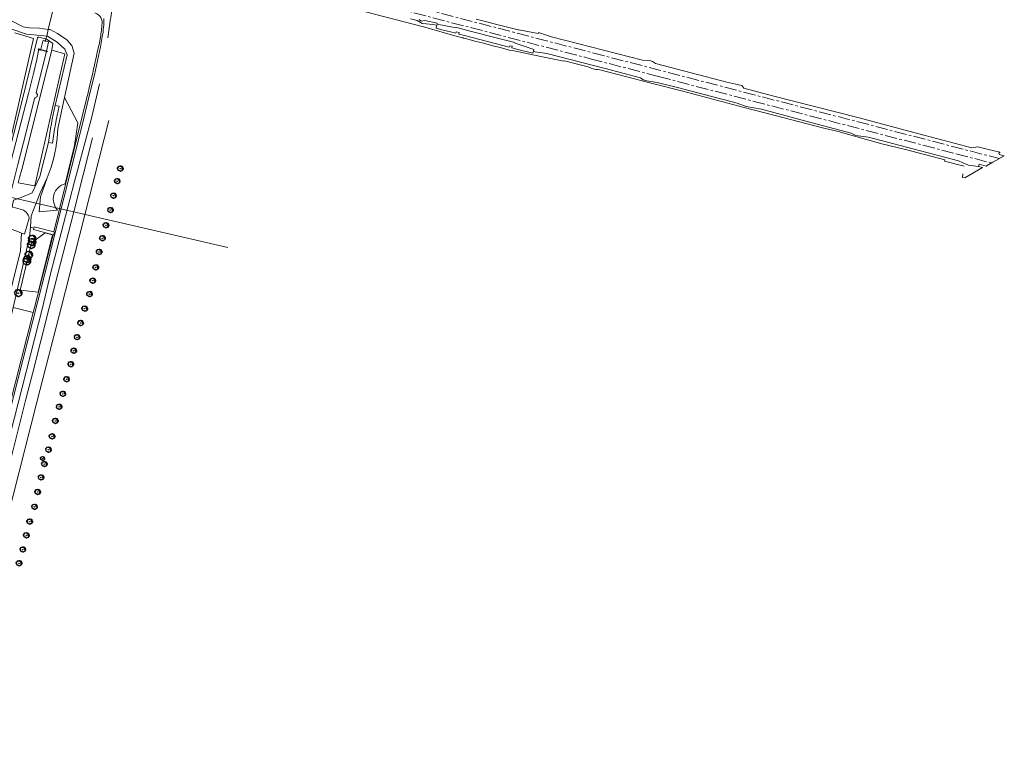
# Model space of a CAD drawing. Header units: metres. Extents: x 152391 to 157968, y 462336 to 467280.
# Tile 735 of 736: x 157363 to 157968, y 464205 to 464656. Entities that reach past the tile are written whole.
import ezdxf

# ---------------------------------------------------------------- set-up
doc = ezdxf.new("R2010")
doc.units = ezdxf.units.M
doc.header["$LTSCALE"] = 0.75
doc.linetypes.add('AM-AS', pattern=[16, 10, -2, 2, -2])
doc.layers.get('0').update_dxf_attribs({"lineweight": 25})
for name, color, linetype, lineweight in [('B-GV-GR-BOOM-S', 252, 'Continuous', 25), ('B-WE-AM-AS_SPOOR-G', 10, 'AM-AS', 18), ('B-WE-GR-BEPLANTING_CULTUUR_BOSPLANTSOEN-GV', 251, 'Continuous', 18), ('B-WE-GR-BEPLANTING_CULTUUR_HEESTERS-GV', 251, 'Continuous', 18), ('B-WE-GR-GROENVOORZIENING-GV', 251, 'Continuous', 18), ('B-WE-GW-TALUD_KRUIN-G', 251, 'Continuous', 18), ('B-WE-KW-KUNSTWERK_DUIKER-G', 5, 'Continuous', 18), ('B-WE-KW-KUNSTWERK_STUW-GV', 170, 'Continuous', 18), ('B-WE-OG-TERREIN_CULTUURSCHEIDING-GV', 251, 'Continuous', 18), ('B-WE-OG-WATER-GV', 251, 'Continuous', 18), ('B-WE-OG-WATER_SLOOT-GV', 251, 'Continuous', 18), ('B-WE-VH-VERHARDING_ASFALT-GV', 251, 'Continuous', 18), ('B-WE-VH-VERHARDING_BETON-GV', 251, 'Continuous', 18), ('B-WE-VH-VERHARDING_HALFVERHARDING-GV', 251, 'Continuous', 18)]:
    doc.layers.add(name, color=color, linetype=linetype, lineweight=lineweight)

# ---------------------------------------------------------------- blocks, each defined once
blk = doc.blocks.new('SGR-BOOM_21_30')
at = {"linetype": 'Continuous'}
for p, q in [((-1.7, 0.37), (-1.66, 0.48)), ((-1.49, 0.41), (-1.7, 0.37)), ((-1.68, -0.03), (-1.67, 0.09)), ((-1.67, 0.09), (-1.39, 0.07)), ((-1.66, 0.48), (-1.6, 0.53)), ((-1.63, 0.58), (-1.53, 0.87)), ((-1.6, 0.53), (-1.63, 0.58)), ((-1.53, 0.87), (-1.46, 0.86)), ((-1.42, 0.33), (-1.49, 0.41)), ((-1.46, 0.86), (-1.34, 0.91)), ((-1.33, 0.18), (-1.42, 0.33)), ((-1.39, 0.07), (-1.33, 0.18)), ((-1.34, 0.91), (-1.18, 0.86)), ((-1.18, 0.86), (-1.12, 0.92)), ((-1.13, 1.09), (-1.11, 1.19)), ((-1.12, 0.92), (-1.13, 1.09)), ((-1.11, 1.19), (-1.05, 1.33)), ((-1.05, 1.33), (-1.02, 1.5)), ((-1.02, 1.5), (-0.67, 1.5)), ((-0.67, 1.5), (-0.52, 1.43)), ((-0.52, 1.43), (-0.47, 1.45)), ((-0.47, 1.45), (-0.37, 1.55)), ((-0.37, 1.55), (-0.23, 1.65)), ((-0.23, 1.65), (-0.13, 1.58)), ((-0.13, 1.58), (-0.06, 1.52)), ((-0.06, 1.52), (0.07, 1.58)), ((0.07, 1.58), (0.2, 1.71)), ((0.2, 1.71), (0.26, 1.73)), ((0.26, 1.73), (0.33, 1.7)), ((0.33, 1.7), (0.39, 1.65)), ((0.4, 1.53), (0.38, 1.5)), ((0.38, 1.5), (0.53, 1.52)), ((0.39, 1.65), (0.4, 1.53)), ((0.54, 1.48), (0.51, 1.29)), ((0.51, 1.29), (0.57, 1.24)), ((0.53, 1.52), (0.54, 1.48)), ((0.57, 1.24), (0.69, 1.15)), ((0.69, 1.15), (0.75, 1.2)), ((0.75, 1.2), (0.8, 1.29)), ((0.79, 1.4), (0.89, 1.56)), ((0.8, 1.29), (0.79, 1.4)), ((0.89, 1.56), (1.02, 1.53)), ((0.94, 0.91), (0.89, 0.87)), ((0.89, 0.87), (0.93, 0.83)), ((0.93, 0.41), (0.89, 0.33)), ((0.89, 0.33), (1.03, 0.32)), ((0.97, 1.37), (0.93, 1.33)), ((0.93, 1.33), (0.95, 1.25)), ((0.93, 0.83), (0.98, 0.84)), ((1.05, 0.46), (0.93, 0.41)), ((0.97, 0.97), (0.94, 0.91)), ((0.95, 1.25), (0.96, 1.24)), ((0.96, 1.27), (0.97, 1.37)), ((1.03, 0.97), (0.97, 0.97)), ((0.98, 0.84), (1.03, 0.78)), ((1.02, 1.53), (1.16, 1.45)), ((1.08, 0.94), (1.03, 0.97)), ((1.03, 0.78), (1.08, 0.84)), ((1.03, 0.32), (1.11, 0.25)), ((1.11, 0.46), (1.05, 0.46)), ((1.12, 0.87), (1.08, 0.94)), ((1.08, 0.84), (1.12, 0.87)), ((1.22, 0.4), (1.11, 0.46)), ((1.11, 0.25), (1.2, 0.37)), ((1.16, 1.45), (1.25, 1.27)), ((1.2, 0.37), (1.24, 0.41)), ((1.32, 0.79), (1.23, 0.69)), ((1.23, 0.69), (1.27, 0.63)), ((1.25, 1.27), (1.38, 1.06)), ((1.27, 0.63), (1.38, 0.56)), ((1.34, 0.18), (1.31, 0.1)), ((1.43, 0.05), (1.31, 0.1)), ((1.38, 1.06), (1.32, 0.79)), ((1.36, 0.3), (1.34, 0.23)), ((1.34, 0.23), (1.34, 0.18)), ((1.43, 0.23), (1.36, 0.3)), ((1.38, 0.56), (1.44, 0.6)), ((1.47, 0.2), (1.43, 0.23)), ((1.43, 0.05), (1.51, 0.14)), ((1.47, 0.86), (1.44, 0.81)), ((1.44, 0.81), (1.46, 0.74)), ((1.44, 0.6), (1.57, 0.56)), ((1.46, 0.74), (1.53, 0.69)), ((1.54, 0.86), (1.47, 0.86)), ((1.51, 0.14), (1.47, 0.2)), ((1.53, 0.73), (1.64, 0.68)), ((1.53, 0.69), (1.54, 0.73)), ((1.62, 0.76), (1.54, 0.86)), ((1.57, 0.56), (1.64, 0.51)), ((1.73, 0.71), (1.62, 0.76)), ((1.64, 0.68), (1.73, 0.71)), ((1.64, 0.51), (1.81, 0.32)), ((1.72, 0.1), (1.67, 0.04)), ((1.67, 0.04), (1.76, -0.09)), ((1.81, 0.32), (1.72, 0.1)), ((-1.54, -0.18), (-1.68, -0.03)), ((-1.55, -0.51), (-1.49, -0.42)), ((-1.35, -0.75), (-1.55, -0.51)), ((-1.44, -0.32), (-1.54, -0.18)), ((-1.49, -0.42), (-1.44, -0.32)), ((-1.25, -0.78), (-1.35, -0.75)), ((-1.27, -0.9), (-1.25, -0.78)), ((-1.11, -1.05), (-1.27, -0.9)), ((-0.91, -1.08), (-1.11, -1.05)), ((-0.67, -1.18), (-0.91, -1.08)), ((-0.68, -1.29), (-0.67, -1.18)), ((-0.55, -1.33), (-0.68, -1.29)), ((-0.4, -1.26), (-0.55, -1.33)), ((-0.19, -1.28), (-0.4, -1.26)), ((-0.16, -1.43), (-0.19, -1.28)), ((-0.13, -1.49), (-0.16, -1.43)), ((-0.1, -1.61), (-0.13, -1.49)), ((0.11, -1.67), (-0.1, -1.61)), ((0.25, -1.52), (0.11, -1.67)), ((0.36, -1.38), (0.25, -1.52)), ((0.68, -1.44), (0.36, -1.38)), ((0.83, -1.36), (0.68, -1.44)), ((0.84, -1.16), (0.83, -1.36)), ((1.03, -1.18), (0.84, -1.16)), ((1.18, -1.24), (1.03, -1.18)), ((1.29, -1.01), (1.18, -1.24)), ((1.29, -0.29), (1.24, -0.36)), ((1.24, -0.36), (1.25, -0.42)), ((1.26, -0.42), (1.33, -0.41)), ((1.33, -0.34), (1.29, -0.29)), ((1.36, -0.88), (1.29, -1.01)), ((1.33, -0.41), (1.33, -0.34)), ((1.37, -0.83), (1.36, -0.88)), ((1.48, -0.8), (1.37, -0.83)), ((1.46, -0.47), (1.39, -0.59)), ((1.39, -0.59), (1.43, -0.64)), ((1.43, -0.64), (1.5, -0.7)), ((1.58, -0.59), (1.46, -0.47)), ((1.5, -0.7), (1.48, -0.8)), ((1.66, -0.52), (1.58, -0.59)), ((1.68, -0.42), (1.66, -0.52)), ((1.72, -0.31), (1.68, -0.42)), ((1.84, -0.18), (1.72, -0.31)), ((1.76, -0.09), (1.84, -0.18))]:
    blk.add_line(p, q, dxfattribs=at)
blk.add_circle((0, 0), 0.126, dxfattribs=at)
blk = doc.blocks.new('SGR-BOOM_31_50')
at = {"linetype": 'Continuous'}
for p, q in [((-2.27, 0.49), (-2.21, 0.64)), ((-1.99, 0.55), (-2.27, 0.49)), ((-2.24, -0.04), (-2.22, 0.11)), ((-2.22, 0.11), (-1.85, 0.09)), ((-2.21, 0.64), (-2.13, 0.71)), ((-2.18, 0.77), (-2.04, 1.17)), ((-2.13, 0.71), (-2.18, 0.77)), ((-2.04, 1.17), (-1.94, 1.14)), ((-1.9, 0.44), (-1.99, 0.55)), ((-1.94, 1.14), (-1.79, 1.21)), ((-1.77, 0.25), (-1.9, 0.44)), ((-1.85, 0.09), (-1.77, 0.25)), ((-1.79, 1.21), (-1.57, 1.14)), ((-1.57, 1.14), (-1.49, 1.23)), ((-1.51, 1.45), (-1.48, 1.58)), ((-1.49, 1.23), (-1.51, 1.45)), ((-1.48, 1.58), (-1.4, 1.78)), ((-1.4, 1.78), (-1.36, 2)), ((-1.36, 2), (-0.89, 2)), ((-0.89, 2), (-0.69, 1.91)), ((-0.69, 1.91), (-0.63, 1.93)), ((-0.63, 1.93), (-0.49, 2.06)), ((-0.49, 2.06), (-0.3, 2.2)), ((-0.3, 2.2), (-0.18, 2.11)), ((-0.18, 2.11), (-0.08, 2.02)), ((-0.08, 2.02), (0.09, 2.11)), ((0.09, 2.11), (0.27, 2.28)), ((0.27, 2.28), (0.35, 2.31)), ((0.35, 2.31), (0.44, 2.26)), ((0.44, 2.26), (0.52, 2.2)), ((0.54, 2.04), (0.51, 2)), ((0.51, 2), (0.71, 2.02)), ((0.52, 2.2), (0.54, 2.04)), ((0.72, 1.98), (0.68, 1.71)), ((0.68, 1.71), (0.75, 1.65)), ((0.71, 2.02), (0.72, 1.98)), ((0.75, 1.65), (0.92, 1.54)), ((0.92, 1.54), (1, 1.6)), ((1, 1.6), (1.06, 1.71)), ((1.05, 1.87), (1.19, 2.09)), ((1.06, 1.71), (1.05, 1.87)), ((1.19, 2.09), (1.36, 2.04)), ((1.25, 1.21), (1.19, 1.17)), ((1.19, 1.17), (1.23, 1.1)), ((1.23, 0.55), (1.19, 0.44)), ((1.19, 0.44), (1.37, 0.42)), ((1.3, 1.82), (1.23, 1.78)), ((1.23, 1.78), (1.27, 1.67)), ((1.23, 1.1), (1.31, 1.12)), ((1.4, 0.62), (1.23, 0.55)), ((1.3, 1.3), (1.25, 1.21)), ((1.27, 1.67), (1.28, 1.65)), ((1.28, 1.69), (1.3, 1.82)), ((1.37, 1.3), (1.3, 1.3)), ((1.31, 1.12), (1.37, 1.03)), ((1.36, 2.04), (1.54, 1.93)), ((1.44, 1.25), (1.37, 1.3)), ((1.37, 1.03), (1.44, 1.12)), ((1.37, 0.42), (1.48, 0.33)), ((1.48, 0.62), (1.4, 0.62)), ((1.5, 1.17), (1.44, 1.25)), ((1.44, 1.12), (1.5, 1.17)), ((1.62, 0.53), (1.48, 0.62)), ((1.48, 0.33), (1.61, 0.49)), ((1.54, 1.93), (1.67, 1.69)), ((1.61, 0.49), (1.65, 0.55)), ((1.76, 1.06), (1.64, 0.93)), ((1.64, 0.93), (1.7, 0.84)), ((1.67, 1.69), (1.84, 1.41)), ((1.7, 0.84), (1.84, 0.75)), ((1.79, 0.25), (1.75, 0.14)), ((1.91, 0.07), (1.75, 0.14)), ((1.84, 1.41), (1.76, 1.06)), ((1.81, 0.4), (1.79, 0.31)), ((1.79, 0.31), (1.79, 0.25)), ((1.9, 0.31), (1.81, 0.4)), ((1.84, 0.75), (1.92, 0.79)), ((1.96, 0.27), (1.9, 0.31)), ((1.91, 0.07), (2.01, 0.18)), ((1.96, 1.14), (1.92, 1.08)), ((1.92, 1.08), (1.95, 0.99)), ((1.92, 0.79), (2.09, 0.75)), ((1.95, 0.99), (2.04, 0.93)), ((2.06, 1.14), (1.96, 1.14)), ((2.01, 0.18), (1.96, 0.27)), ((2.04, 0.97), (2.18, 0.9)), ((2.04, 0.93), (2.06, 0.97)), ((2.16, 1.01), (2.06, 1.14)), ((2.09, 0.75), (2.18, 0.68)), ((2.3, 0.95), (2.16, 1.01)), ((2.18, 0.9), (2.3, 0.95)), ((2.18, 0.68), (2.41, 0.42)), ((2.29, 0.14), (2.23, 0.05)), ((2.23, 0.05), (2.35, -0.13)), ((2.41, 0.42), (2.29, 0.14)), ((-2.05, -0.24), (-2.24, -0.04)), ((-2.07, -0.67), (-1.99, -0.56)), ((-1.8, -1), (-2.07, -0.67)), ((-1.91, -0.43), (-2.05, -0.24)), ((-1.99, -0.56), (-1.91, -0.43)), ((-1.67, -1.05), (-1.8, -1)), ((-1.7, -1.2), (-1.67, -1.05)), ((-1.48, -1.4), (-1.7, -1.2)), ((-1.22, -1.44), (-1.48, -1.4)), ((-0.89, -1.57), (-1.22, -1.44)), ((-0.91, -1.72), (-0.89, -1.57)), ((-0.73, -1.77), (-0.91, -1.72)), ((-0.53, -1.68), (-0.73, -1.77)), ((-0.25, -1.7), (-0.53, -1.68)), ((-0.21, -1.9), (-0.25, -1.7)), ((-0.18, -1.99), (-0.21, -1.9)), ((-0.13, -2.14), (-0.18, -1.99)), ((0.15, -2.23), (-0.13, -2.14)), ((0.34, -2.03), (0.15, -2.23)), ((0.47, -1.83), (0.34, -2.03)), ((0.91, -1.92), (0.47, -1.83)), ((1.11, -1.81), (0.91, -1.92)), ((1.13, -1.55), (1.11, -1.81)), ((1.37, -1.57), (1.13, -1.55)), ((1.58, -1.66), (1.37, -1.57)), ((1.72, -1.35), (1.58, -1.66)), ((1.72, -0.39), (1.65, -0.48)), ((1.65, -0.48), (1.67, -0.56)), ((1.68, -0.56), (1.78, -0.54)), ((1.78, -0.45), (1.72, -0.39)), ((1.81, -1.18), (1.72, -1.35)), ((1.78, -0.54), (1.78, -0.45)), ((1.82, -1.11), (1.81, -1.18)), ((1.98, -1.07), (1.82, -1.11)), ((1.95, -0.63), (1.85, -0.78)), ((1.85, -0.78), (1.9, -0.85)), ((1.9, -0.85), (1.99, -0.94)), ((2.1, -0.78), (1.95, -0.63)), ((1.99, -0.94), (1.98, -1.07)), ((2.21, -0.7), (2.1, -0.78)), ((2.24, -0.56), (2.21, -0.7)), ((2.29, -0.41), (2.24, -0.56)), ((2.46, -0.24), (2.29, -0.41)), ((2.35, -0.13), (2.46, -0.24))]:
    blk.add_line(p, q, dxfattribs=at)
blk.add_circle((0, 0), 0.169, dxfattribs=at)
blk = doc.blocks.new('SGR-BOOM_0_20')
at = {"linetype": 'Continuous'}
for p, q in [((-1.28, 0.27), (-1.24, 0.36)), ((-1.12, 0.31), (-1.28, 0.27)), ((-1.26, -0.02), (-1.25, 0.06)), ((-1.25, 0.06), (-1.04, 0.05)), ((-1.24, 0.36), (-1.2, 0.4)), ((-1.22, 0.43), (-1.15, 0.66)), ((-1.2, 0.4), (-1.22, 0.43)), ((-1.15, 0.66), (-1.09, 0.64)), ((-1.07, 0.25), (-1.12, 0.31)), ((-1.09, 0.64), (-1.01, 0.68)), ((-1, 0.14), (-1.07, 0.25)), ((-1.04, 0.05), (-1, 0.14)), ((-1.01, 0.68), (-0.88, 0.64)), ((-0.88, 0.64), (-0.84, 0.69)), ((-0.85, 0.82), (-0.83, 0.89)), ((-0.84, 0.69), (-0.85, 0.82)), ((-0.83, 0.89), (-0.79, 1)), ((-0.79, 1), (-0.76, 1.12)), ((-0.76, 1.12), (-0.5, 1.12)), ((-0.5, 1.12), (-0.39, 1.07)), ((-0.39, 1.07), (-0.35, 1.09)), ((-0.35, 1.09), (-0.27, 1.16)), ((-0.27, 1.16), (-0.17, 1.24)), ((-0.17, 1.24), (-0.1, 1.19)), ((-0.1, 1.19), (-0.05, 1.14)), ((-0.05, 1.14), (0.05, 1.19)), ((0.05, 1.19), (0.15, 1.28)), ((0.15, 1.28), (0.2, 1.3)), ((0.2, 1.3), (0.25, 1.27)), ((0.25, 1.27), (0.29, 1.24)), ((0.3, 1.15), (0.28, 1.12)), ((0.28, 1.12), (0.4, 1.14)), ((0.29, 1.24), (0.3, 1.15)), ((0.41, 1.11), (0.38, 0.96)), ((0.38, 0.96), (0.42, 0.93)), ((0.4, 1.14), (0.41, 1.11)), ((0.42, 0.93), (0.52, 0.87)), ((0.52, 0.87), (0.56, 0.9)), ((0.56, 0.9), (0.6, 0.96)), ((0.59, 1.05), (0.67, 1.17)), ((0.6, 0.96), (0.59, 1.05)), ((0.67, 1.17), (0.76, 1.15)), ((0.7, 0.68), (0.67, 0.66)), ((0.67, 0.66), (0.69, 0.62)), ((0.69, 0.31), (0.67, 0.25)), ((0.67, 0.25), (0.77, 0.24)), ((0.73, 1.03), (0.69, 1)), ((0.69, 1), (0.71, 0.94)), ((0.69, 0.62), (0.74, 0.63)), ((0.79, 0.35), (0.69, 0.31)), ((0.73, 0.73), (0.7, 0.68)), ((0.71, 0.94), (0.72, 0.93)), ((0.72, 0.95), (0.73, 1.03)), ((0.77, 0.73), (0.73, 0.73)), ((0.74, 0.63), (0.77, 0.58)), ((0.76, 1.15), (0.87, 1.09)), ((0.81, 0.71), (0.77, 0.73)), ((0.77, 0.58), (0.81, 0.63)), ((0.77, 0.24), (0.83, 0.19)), ((0.83, 0.35), (0.79, 0.35)), ((0.84, 0.66), (0.81, 0.71)), ((0.81, 0.63), (0.84, 0.66)), ((0.91, 0.3), (0.83, 0.35)), ((0.83, 0.19), (0.9, 0.27)), ((0.87, 1.09), (0.94, 0.95)), ((0.9, 0.27), (0.93, 0.31)), ((0.99, 0.59), (0.92, 0.52)), ((0.92, 0.52), (0.96, 0.47)), ((0.94, 0.95), (1.03, 0.79)), ((0.96, 0.47), (1.03, 0.42)), ((1.01, 0.14), (0.98, 0.08)), ((1.08, 0.04), (0.98, 0.08)), ((1.03, 0.79), (0.99, 0.59)), ((1.02, 0.22), (1.01, 0.18)), ((1.01, 0.18), (1.01, 0.14)), ((1.07, 0.18), (1.02, 0.22)), ((1.03, 0.42), (1.08, 0.45)), ((1.1, 0.15), (1.07, 0.18)), ((1.1, 0.64), (1.08, 0.61)), ((1.08, 0.61), (1.1, 0.56)), ((1.08, 0.45), (1.17, 0.42)), ((1.08, 0.04), (1.13, 0.1)), ((1.16, 0.64), (1.1, 0.64)), ((1.1, 0.56), (1.15, 0.52)), ((1.13, 0.1), (1.1, 0.15)), ((1.15, 0.55), (1.23, 0.51)), ((1.15, 0.52), (1.16, 0.55)), ((1.22, 0.57), (1.16, 0.64)), ((1.17, 0.42), (1.23, 0.39)), ((1.3, 0.53), (1.22, 0.57)), ((1.23, 0.51), (1.3, 0.53)), ((1.23, 0.39), (1.36, 0.24)), ((1.29, 0.08), (1.25, 0.03)), ((1.25, 0.03), (1.32, -0.07)), ((1.36, 0.24), (1.29, 0.08)), ((-1.15, -0.13), (-1.26, -0.02)), ((-1.16, -0.38), (-1.12, -0.32)), ((-1.02, -0.56), (-1.16, -0.38)), ((-1.08, -0.24), (-1.15, -0.13)), ((-1.12, -0.32), (-1.08, -0.24)), ((-0.94, -0.59), (-1.02, -0.56)), ((-0.95, -0.67), (-0.94, -0.59)), ((-0.83, -0.79), (-0.95, -0.67)), ((-0.68, -0.81), (-0.83, -0.79)), ((-0.5, -0.88), (-0.68, -0.81)), ((-0.51, -0.97), (-0.5, -0.88)), ((-0.41, -0.99), (-0.51, -0.97)), ((-0.3, -0.95), (-0.41, -0.99)), ((-0.14, -0.96), (-0.3, -0.95)), ((-0.12, -1.07), (-0.14, -0.96)), ((-0.1, -1.12), (-0.12, -1.07)), ((-0.07, -1.2), (-0.1, -1.12)), ((0.08, -1.25), (-0.07, -1.2)), ((0.19, -1.14), (0.08, -1.25)), ((0.27, -1.03), (0.19, -1.14)), ((0.51, -1.08), (0.27, -1.03)), ((0.62, -1.02), (0.51, -1.08)), ((0.63, -0.87), (0.62, -1.02)), ((0.77, -0.88), (0.63, -0.87)), ((0.89, -0.93), (0.77, -0.88)), ((0.96, -0.76), (0.89, -0.93)), ((0.96, -0.22), (0.93, -0.27)), ((0.93, -0.27), (0.94, -0.32)), ((0.95, -0.32), (1, -0.3)), ((1, -0.26), (0.96, -0.22)), ((1.02, -0.66), (0.96, -0.76)), ((1, -0.3), (1, -0.26)), ((1.03, -0.63), (1.02, -0.66)), ((1.11, -0.6), (1.03, -0.63)), ((1.1, -0.35), (1.04, -0.44)), ((1.04, -0.44), (1.07, -0.48)), ((1.07, -0.48), (1.12, -0.53)), ((1.18, -0.44), (1.1, -0.35)), ((1.12, -0.53), (1.11, -0.6)), ((1.24, -0.39), (1.18, -0.44)), ((1.26, -0.32), (1.24, -0.39)), ((1.29, -0.23), (1.26, -0.32)), ((1.38, -0.13), (1.29, -0.23)), ((1.32, -0.07), (1.38, -0.13))]:
    blk.add_line(p, q, dxfattribs=at)
blk.add_circle((0, 0), 0.0948, dxfattribs=at)

msp = doc.modelspace()

# ---------------------------------------------------------------- linework, layer by layer
at = {"layer": 'B-WE-AM-AS_SPOOR-G'}
for points in [[(157053.2, 464807.93), (157965.4, 464570.65)], [(157349.75, 464726.64), (157713.78, 464632.11), (157755.76, 464621.1), (157938.68, 464573.65), (157960.65, 464567.92)]]:
    msp.add_lwpolyline(points, dxfattribs=at)
at = {"layer": 'B-WE-GR-BEPLANTING_CULTUUR_BOSPLANTSOEN-GV'}
msp.add_lwpolyline([(157349.73, 464550.53), (157371.38, 464644.49), (157359.82, 464648.06)], dxfattribs=at)
at = {"layer": 'B-WE-GR-BEPLANTING_CULTUUR_HEESTERS-GV'}
for points in [[(157384.6, 464603.38, 0.024429), (157380.54, 464580.5)], [(157383.02, 464580.18, -0.024382), (157387.04, 464602.83)], [(157386.2, 464589.08, -0.07289), (157382.18, 464565.4)], [(157386.13, 464538.99, -0.566752), (157390.77, 464555.18)], [(157368.72, 464533.98, 0.28705), (157363.08, 464539.58)]]:
    msp.add_lwpolyline(points, format="xyb", dxfattribs=at)
for points in [[(157387.04, 464602.83), (157384.6, 464603.38)], [(157390.77, 464555.18), (157396.45, 464578.78), (157398.65, 464592.57), (157390.46, 464608.19), (157386.2, 464589.08)], [(157380.54, 464580.5), (157383.02, 464580.18)], [(157382.18, 464565.4), (157379.78, 464558.77)], [(157379.78, 464558.77), (157375.55, 464547.11), (157374.8, 464537.91), (157386.13, 464538.99)], [(157363.08, 464539.58), (157358.8, 464540.8), (157358.52, 464540.82)], [(157352.32, 464529.01), (157360.98, 464525.9), (157363.84, 464524.87), (157365.73, 464524.19), (157368.72, 464533.98)]]:
    msp.add_lwpolyline(points, dxfattribs=at)
msp.add_lwpolyline([(157374.18, 464488.46), (157383.06, 464523.73), (157378.47, 464524.88), (157370.11, 464518.81), (157363.11, 464489.71)], close=True, dxfattribs=at)
at = {"layer": 'B-WE-GR-GROENVOORZIENING-GV'}
for points in [[(157558.14, 464665.51), (157611.26, 464651.67), (157612.06, 464651.44), (157631.8, 464645.8), (157633.8, 464645.28), (157635.48, 464644.85), (157635.68, 464644.79), (157636.17, 464644.67), (157637.11, 464644.42), (157643.66, 464642.72), (157647.2, 464641.8), (157654.7, 464639.85), (157657.55, 464639.11), (157664.16, 464637.4), (157665.83, 464637.06), (157683.27, 464633.53), (157697.58, 464630.63), (157697.83, 464630.84), (157705.09, 464628.97), (157712.47, 464627.07), (157714.71, 464626.02), (157717.13, 464625.39), (157718.26, 464625.35), (157719.66, 464625.29), (157751.29, 464616.95), (157770.62, 464612.09), (157807.7, 464602.31), (157827.49, 464597.09), (157857.39, 464589.45), (157867.35, 464587.01), (157867.69, 464586.91), (157893.07, 464579.78), (157907.6, 464576.2), (157931.93, 464569.96), (157931.71, 464569.12), (157943.82, 464565.98)], [(157942.97, 464561.22), (157942.64, 464559.11), (157944.06, 464558.76), (157955.08, 464565.13), (157952.63, 464565.75), (157952.59, 464565.76), (157952.51, 464565.78), (157952.39, 464565.82), (157950.86, 464565.96), (157946.39, 464566.61), (157942.87, 464567.96), (157940.2, 464569.32), (157888.83, 464582.87), (157884.61, 464583.81), (157877.16, 464584.86), (157874.34, 464586.36), (157844.12, 464594.29), (157819.14, 464600.95), (157809.64, 464602.73), (157804.02, 464604.77), (157767.52, 464614.42), (157754.97, 464617.52), (157748.46, 464618.48), (157746.23, 464619.15), (157744.67, 464620.29), (157722.89, 464626.09), (157687.14, 464635.33), (157679.69, 464636.34), (157678.84, 464636.73), (157678.76, 464636.76), (157678.4, 464635.4), (157669.24, 464637.8), (157665.56, 464638.76), (157665.79, 464639.71), (157664.21, 464640.1), (157663.98, 464639.17), (157656.09, 464641.2), (157636.41, 464646.35), (157632.9, 464647.23), (157633.13, 464648.19), (157631.36, 464648.62), (157631.14, 464647.7), (157627.76, 464648.57), (157622.41, 464649.95), (157618.93, 464650.86), (157619.39, 464652.74), (157616.66, 464653.13), (157612.88, 464653.45), (157610.34, 464653.83), (157607.27, 464655.49), (157603.17, 464656.68)]]:
    msp.add_lwpolyline(points, dxfattribs=at)
at = {"layer": 'B-WE-GW-TALUD_KRUIN-G'}
for points in [[(157413.37, 464652.67, 0.404511), (157409.01, 464660.25)], [(157412.93, 464648.44, 0.011612), (157413.37, 464652.67)], [(157414.56, 464654.21, -0.01038), (157414.42, 464651.7)], [(157414.59, 464656.72, -0.008756), (157414.56, 464654.21)], [(157412.3, 464644.22, 0.010633), (157412.93, 464648.44)], [(157414.24, 464649.8, -0.008472), (157413.84, 464646.72)], [(157410.25, 464634.9, -0.005207), (157411.44, 464640.13)], [(157411.44, 464640.13, -0.002), (157411.82, 464641.66)], [(157407.41, 464621.85, 0.003945), (157409.74, 464632.54)], [(157403.72, 464606.49, 0.00258), (157405.61, 464614.16)]]:
    msp.add_lwpolyline(points, format="xyb", dxfattribs=at)
for points in [[(157414.42, 464651.7), (157414.24, 464649.8)], [(157413.84, 464646.72), (157413.43, 464644.25), (157412.94, 464641.79), (157412.43, 464639.36), (157408.81, 464622.14), (157405.12, 464607.51), (157401.66, 464592.81), (157378.25, 464499.77), (157374.02, 464482.89), (157313.77, 464246.65), (157312.07, 464239.92), (157306.92, 464219.88)], [(157411.82, 464641.66), (157412.3, 464644.22)], [(157409.74, 464632.54), (157410.25, 464634.9)], [(157405.61, 464614.16), (157407.41, 464621.85)], [(157383.89, 464525.49), (157391.03, 464554.75), (157403.72, 464606.49)], [(157371.18, 464475.97), (157371.93, 464478.96), (157377.3, 464499.77), (157383.46, 464523.74)], [(157353.14, 464404.89), (157371.18, 464475.97)]]:
    msp.add_lwpolyline(points, dxfattribs=at)
at = {"layer": 'B-WE-KW-KUNSTWERK_DUIKER-G'}
for points in [[(157380.39, 464650.13), (157384.41, 464666.67)], [(157378.97, 464644.26), (157379.4, 464646.04)], [(157379.4, 464646.04), (157380.39, 464650.13)], [(157378.56, 464642.56), (157378.97, 464644.26)], [(157354.27, 464547.43), (157490.91, 464516.03)]]:
    msp.add_lwpolyline(points, dxfattribs=at)
at = {"layer": 'B-WE-KW-KUNSTWERK_STUW-GV'}
msp.add_lwpolyline([(157379.58, 464636.68), (157379.31, 464636.76), (157375.77, 464637.76), (157374.52, 464638.11), (157374.35, 464638.16), (157374.26, 464637.85), (157374.44, 464637.8), (157375.51, 464637.49), (157379.23, 464636.44), (157379.5, 464636.37), (157379.6, 464636.34), (157379.69, 464636.65)], close=True, dxfattribs=at)
at = {"layer": 'B-WE-OG-TERREIN_CULTUURSCHEIDING-GV'}
for points in [[(157425.55, 464678.17), (157424.43, 464685.16), (157423.87, 464689.07), (157423.92, 464691.34), (157423.95, 464694.83), (157423.92, 464698.33), (157423.59, 464698.42), (157421.01, 464699.08), (157420.75, 464687.51), (157420.68, 464672.75), (157418.79, 464657.29), (157418.72, 464656.76), (157417.05, 464645.02)], [(157417.05, 464645.02), (157418.72, 464656.76), (157418.79, 464657.29)], [(157384.6, 464603.38), (157392.04, 464634.42), (157390.57, 464638), (157385.95, 464642.2), (157379.85, 464645.99), (157379.4, 464646.04), (157375.85, 464646.41), (157367.02, 464647.25), (157357.98, 464650.2), (157349.36, 464655.03), (157346.07, 464655.46), (157343, 464654.63)], [(157386.2, 464589.08), (157390.46, 464608.19), (157396.25, 464635.47), (157394.78, 464640.31), (157391.83, 464643.67), (157386.15, 464647.67), (157381.53, 464649.98), (157380.39, 464650.13), (157375.01, 464650.83), (157368.91, 464651.04), (157364.92, 464651.67), (157358.19, 464655.24)], [(157358.19, 464655.24), (157364.92, 464651.67), (157368.91, 464651.04), (157375.01, 464650.83), (157380.39, 464650.13), (157381.53, 464649.98), (157386.15, 464647.67), (157391.83, 464643.67), (157394.78, 464640.31), (157396.25, 464635.47), (157390.46, 464608.19), (157398.65, 464592.57), (157396.45, 464578.78), (157390.77, 464555.18)], [(157414.42, 464651.7), (157414.24, 464649.8)], [(157414.24, 464649.8), (157414.42, 464651.7)], [(157413.84, 464646.72), (157413.43, 464644.25), (157412.94, 464641.79), (157412.43, 464639.36), (157408.81, 464622.14), (157405.12, 464607.51), (157401.66, 464592.81), (157378.25, 464499.77), (157374.02, 464482.89), (157313.77, 464246.65), (157312.07, 464239.92), (157306.92, 464219.88), (157310.37, 464218.9), (157317.29, 464246.53), (157318.2, 464250.09), (157324.34, 464274.01), (157376.91, 464478.88), (157381.77, 464499.77), (157396.36, 464555.64), (157406.96, 464595.41), (157409.41, 464606.03), (157411.8, 464616.66)], [(157313.77, 464246.65), (157374.02, 464482.89), (157378.25, 464499.77), (157401.66, 464592.81), (157405.12, 464607.51), (157408.81, 464622.14), (157412.43, 464639.36), (157412.94, 464641.79), (157413.43, 464644.25), (157413.84, 464646.72)], [(157359.82, 464648.06), (157371.38, 464644.49), (157349.73, 464550.53)], [(157353.55, 464563.37), (157364.45, 464607.27), (157373.73, 464644.88), (157373.94, 464645.07), (157374.22, 464645.24), (157374.56, 464645.3), (157376.21, 464644.9), (157378.97, 464644.26), (157379.08, 464644.23), (157381.11, 464642.83), (157383.15, 464641.49), (157382.57, 464637.45), (157382.53, 464637.26), (157390.67, 464635), (157372.08, 464553.97), (157361.95, 464555.8)], [(157357.98, 464650.2), (157367.02, 464647.25), (157375.85, 464646.41), (157379.4, 464646.04), (157379.85, 464645.99), (157385.95, 464642.2), (157390.57, 464638), (157392.04, 464634.42), (157384.6, 464603.38), (157387.04, 464602.83)], [(157411.82, 464641.66), (157412.3, 464644.22)], [(157412.3, 464644.22), (157411.82, 464641.66)], [(157409.74, 464632.54), (157410.25, 464634.9)], [(157410.25, 464634.9), (157409.74, 464632.54)], [(157405.61, 464614.16), (157407.41, 464621.85)], [(157407.41, 464621.85), (157405.61, 464614.16)], [(157411.8, 464616.66), (157409.41, 464606.03), (157406.96, 464595.41), (157396.36, 464555.64), (157381.77, 464499.77), (157376.91, 464478.88), (157324.34, 464274.01)], [(157386.13, 464538.99), (157374.8, 464537.91), (157375.55, 464547.11), (157379.78, 464558.77), (157375.43, 464549.68), (157369.96, 464535.38), (157369.39, 464528.38), (157371.49, 464527.86), (157371.7, 464528.73), (157383.89, 464525.49), (157391.03, 464554.75), (157403.72, 464606.49)], [(157403.72, 464606.49), (157391.03, 464554.75), (157383.89, 464525.49)], [(157417.64, 464594.04), (157402.84, 464536.1), (157393.56, 464499.77), (157388.23, 464478.88), (157380.76, 464449.53), (157373.44, 464420.9), (157344.01, 464305.9), (157329.95, 464250.96), (157320.66, 464214.65)], [(157383.02, 464580.18), (157380.54, 464580.5), (157375.22, 464559.56), (157370.39, 464549.68), (157363.66, 464546.73), (157359.03, 464545.05), (157358.19, 464541.27), (157358.52, 464540.82), (157358.8, 464540.8), (157363.08, 464539.58)], [(157359.03, 464545.05), (157363.66, 464546.73), (157370.39, 464549.68), (157375.22, 464559.56), (157380.54, 464580.5)], [(157358.77, 464479.12), (157368.91, 464522.55), (157369.39, 464528.38), (157369.96, 464535.38), (157375.43, 464549.68), (157379.78, 464558.77), (157382.18, 464565.4)], [(157358.5, 464390.71), (157366.68, 464422.63), (157370.67, 464438.22), (157381.01, 464478.88), (157386.34, 464499.77), (157396.01, 464537.84)], [(157368.72, 464533.98), (157365.73, 464524.19), (157363.84, 464524.87), (157363.24, 464513.93), (157339.9, 464420.15), (157318.87, 464328.88), (157309.59, 464294.61)], [(157339.9, 464420.15), (157363.24, 464513.93), (157363.84, 464524.87), (157360.98, 464525.9)], [(157383.89, 464525.49), (157384.14, 464525.42), (157383.66, 464523.69), (157383.46, 464523.74), (157377.3, 464499.77), (157371.93, 464478.96), (157371.18, 464475.97), (157353.14, 464404.89)]]:
    msp.add_lwpolyline(points, dxfattribs=at)
for points in [[(157413.37, 464652.67, 0.404511), (157409.01, 464660.25)], [(157409.01, 464660.25, -0.404511), (157413.37, 464652.67)], [(157412.93, 464648.44, 0.011612), (157413.37, 464652.67)], [(157413.37, 464652.67, -0.011612), (157412.93, 464648.44)], [(157414.56, 464654.21, -0.01038), (157414.42, 464651.7)], [(157414.42, 464651.7, 0.01038), (157414.56, 464654.21)], [(157414.59, 464656.72, -0.008756), (157414.56, 464654.21)], [(157414.56, 464654.21, 0.008756), (157414.59, 464656.72)], [(157412.3, 464644.22, 0.010633), (157412.93, 464648.44)], [(157412.93, 464648.44, -0.010633), (157412.3, 464644.22)], [(157414.24, 464649.8, -0.008472), (157413.84, 464646.72)], [(157413.84, 464646.72, 0.008472), (157414.24, 464649.8)], [(157410.25, 464634.9, -0.005207), (157411.44, 464640.13)], [(157411.44, 464640.13, 0.005207), (157410.25, 464634.9)], [(157411.44, 464640.13, -0.002), (157411.82, 464641.66)], [(157411.82, 464641.66, 0.002), (157411.44, 464640.13)], [(157407.41, 464621.85, 0.003945), (157409.74, 464632.54)], [(157409.74, 464632.54, -0.003945), (157407.41, 464621.85)], [(157403.72, 464606.49, 0.00258), (157405.61, 464614.16)], [(157405.61, 464614.16, -0.00258), (157403.72, 464606.49)], [(157380.54, 464580.5, -0.024429), (157384.6, 464603.38)], [(157387.04, 464602.83, 0.024382), (157383.02, 464580.18)], [(157382.18, 464565.4, 0.07289), (157386.2, 464589.08)], [(157390.77, 464555.18, 0.566752), (157386.13, 464538.99)], [(157363.08, 464539.58, -0.28705), (157368.72, 464533.98)]]:
    msp.add_lwpolyline(points, format="xyb", dxfattribs=at)
for points in [[(157361.95, 464555.8), (157372.08, 464553.97), (157390.67, 464635), (157382.53, 464637.26), (157379.79, 464626.14), (157375.26, 464608.32), (157372.75, 464598.21), (157364.05, 464563.99), (157362.74, 464558.95)], [(157369.39, 464528.38), (157368.91, 464522.55), (157358.77, 464479.12), (157371.18, 464475.97), (157371.93, 464478.96), (157377.3, 464499.77), (157383.46, 464523.74), (157371.27, 464526.99), (157371.49, 464527.86)], [(157374.18, 464488.46), (157363.11, 464489.71), (157370.11, 464518.81), (157378.47, 464524.88), (157383.06, 464523.73)], [(157371.18, 464475.97), (157358.77, 464479.12), (157353.35, 464455.89), (157341.4, 464407.51), (157352.84, 464404.96), (157353.14, 464404.89)]]:
    msp.add_lwpolyline(points, close=True, dxfattribs=at)
at = {"layer": 'B-WE-OG-WATER-GV'}
for points in [[(157375.77, 464637.76), (157379.31, 464636.76), (157380.62, 464642.23)], [(157376.96, 464642.85), (157375.81, 464637.87)], [(157380.14, 464642.68), (157377.37, 464643.23)], [(157374.46, 464637.17), (157373.35, 464631.54), (157371.49, 464623.85), (157368.29, 464610.63), (157363.46, 464592.51), (157358.73, 464574.25), (157355.62, 464562.03), (157352.65, 464549.37), (157352.45, 464548.18), (157352.34, 464547.78)], [(157373.73, 464609.97), (157372.95, 464611.14), (157376.72, 464625.99), (157379.23, 464636.44), (157375.51, 464637.49)], [(157375.31, 464637.44), (157374.81, 464637.53)], [(157372.26, 464608.01), (157373.23, 464608.52)], [(157373.54, 464609.03), (157373.73, 464609.97)], [(157356.42, 464546.49), (157357.99, 464552.31), (157361.61, 464567.1), (157366.82, 464586.9), (157372.01, 464607.57)]]:
    msp.add_lwpolyline(points, dxfattribs=at)
for points in [[(157377.37, 464643.23, 0.381594), (157376.96, 464642.85)], [(157380.62, 464642.23, 0.299615), (157380.14, 464642.68)], [(157374.81, 464637.53, 0.495702), (157374.46, 464637.17)], [(157375.51, 464637.49, -0.092514), (157375.31, 464637.44)], [(157375.81, 464637.87, -0.054392), (157375.77, 464637.76)], [(157373.23, 464608.52, 0.196301), (157373.54, 464609.03)], [(157372.01, 464607.57, -0.176992), (157372.26, 464608.01)]]:
    msp.add_lwpolyline(points, format="xyb", dxfattribs=at)
at = {"layer": 'B-WE-OG-WATER_SLOOT-GV'}
for points in [[(157362.74, 464558.95), (157364.05, 464563.99), (157372.75, 464598.21), (157375.26, 464608.32), (157379.79, 464626.14), (157382.53, 464637.26), (157382.57, 464637.45), (157383.15, 464641.49), (157381.11, 464642.83), (157379.08, 464644.23), (157378.97, 464644.26), (157376.21, 464644.9), (157374.56, 464645.3), (157374.22, 464645.24), (157373.94, 464645.07), (157373.73, 464644.88), (157364.45, 464607.27), (157353.55, 464563.37)], [(157375.81, 464637.87), (157376.96, 464642.85)], [(157377.37, 464643.23), (157380.14, 464642.68)], [(157380.62, 464642.23), (157379.31, 464636.76), (157379.58, 464636.68), (157379.69, 464636.65), (157379.6, 464636.34), (157379.5, 464636.37), (157379.23, 464636.44)], [(157352.34, 464547.78), (157352.45, 464548.18), (157352.65, 464549.37), (157355.62, 464562.03), (157358.73, 464574.25), (157363.46, 464592.51), (157368.29, 464610.63), (157371.49, 464623.85), (157373.35, 464631.54), (157374.46, 464637.17)], [(157379.23, 464636.44), (157376.72, 464625.99), (157372.95, 464611.14), (157373.73, 464609.97), (157373.54, 464609.03)], [(157375.51, 464637.49), (157374.44, 464637.8), (157374.26, 464637.85), (157374.35, 464638.16), (157374.52, 464638.11), (157375.77, 464637.76)], [(157374.81, 464637.53), (157375.31, 464637.44)], [(157373.23, 464608.52), (157372.26, 464608.01)], [(157372.01, 464607.57), (157366.82, 464586.9), (157361.61, 464567.1), (157357.99, 464552.31), (157356.42, 464546.49)]]:
    msp.add_lwpolyline(points, dxfattribs=at)
for points in [[(157376.96, 464642.85, -0.381594), (157377.37, 464643.23)], [(157380.14, 464642.68, -0.299615), (157380.62, 464642.23)], [(157374.46, 464637.17, -0.495702), (157374.81, 464637.53)], [(157375.31, 464637.44, 0.092514), (157375.51, 464637.49)], [(157375.77, 464637.76, 0.054392), (157375.81, 464637.87)], [(157373.54, 464609.03, -0.196301), (157373.23, 464608.52)], [(157372.26, 464608.01, 0.176992), (157372.01, 464607.57)]]:
    msp.add_lwpolyline(points, format="xyb", dxfattribs=at)
at = {"layer": 'B-WE-VH-VERHARDING_ASFALT-GV'}
for points in [[(157320.66, 464214.65), (157329.95, 464250.96), (157344.01, 464305.9), (157373.44, 464420.9), (157380.76, 464449.53), (157388.23, 464478.88), (157393.56, 464499.77), (157402.84, 464536.1), (157417.64, 464594.04)], [(157407.57, 464583.32), (157396.01, 464537.84), (157386.34, 464499.77), (157381.01, 464478.88), (157370.67, 464438.22), (157366.68, 464422.63), (157358.5, 464390.71), (157337.31, 464307.61), (157333.51, 464292.71), (157321.32, 464245.15), (157321.23, 464245.16), (157312.48, 464211.05), (157312.34, 464210.5), (157309.88, 464204.81), (157320.71, 464210.23)]]:
    msp.add_lwpolyline(points, dxfattribs=at)
at = {"layer": 'B-WE-VH-VERHARDING_BETON-GV'}
msp.add_lwpolyline([(157371.49, 464527.86), (157371.27, 464526.99), (157383.46, 464523.74), (157383.66, 464523.69), (157384.14, 464525.42), (157383.89, 464525.49), (157371.7, 464528.73)], close=True, dxfattribs=at)
at = {"layer": 'B-WE-VH-VERHARDING_HALFVERHARDING-GV'}
msp.add_lwpolyline([(157608.59, 464656.18), (157609.76, 464655.08), (157612.06, 464655.61), (157619.65, 464654.04), (157619.53, 464653.27), (157631.27, 464651.1), (157631.79, 464651.19), (157639.04, 464649.32), (157646.55, 464647.38), (157650.1, 464646.46), (157657.61, 464644.53), (157659.15, 464644.13), (157667.42, 464641.96), (157667.67, 464641.63), (157673.04, 464639.86), (157679.05, 464637.82), (157678.76, 464636.76), (157678.84, 464636.73), (157679.69, 464636.34), (157687.14, 464635.33), (157722.89, 464626.09), (157744.67, 464620.29), (157746.23, 464619.15), (157748.46, 464618.48), (157754.97, 464617.52), (157767.52, 464614.42), (157804.02, 464604.77), (157809.64, 464602.73), (157819.14, 464600.95), (157844.12, 464594.29), (157874.34, 464586.36), (157877.16, 464584.86), (157884.61, 464583.81), (157888.83, 464582.87), (157940.2, 464569.32), (157942.87, 464567.96), (157946.39, 464566.61), (157950.86, 464565.96), (157952.39, 464565.82), (157952.51, 464565.78), (157952.59, 464565.76), (157952.99, 464567.15), (157957.37, 464566.03), (157957.5, 464566.1), (157961.45, 464568.38), (157963.23, 464569.4), (157963.28, 464569.43), (157968.44, 464572.42), (157965.38, 464573.24), (157965.43, 464573.44), (157965.07, 464573.53), (157965.25, 464574.32), (157965.62, 464574.23), (157965.73, 464574.69), (157957.91, 464576.39), (157952.11, 464577.91), (157948.48, 464577.33), (157915.88, 464585.89), (157879.13, 464595.7), (157825.94, 464609.24), (157808.15, 464613.88), (157806.97, 464615.6), (157797.82, 464617.73), (157753.89, 464629.14), (157752.08, 464630.34), (157750.48, 464630.92), (157745.89, 464631.18), (157689.9, 464645.63), (157687.42, 464646.39), (157681.93, 464648.22), (157681.7, 464647.62), (157681.63, 464647.64), (157669.88, 464649.89), (157669.37, 464649.77), (157662.1, 464651.66), (157654.58, 464653.63), (157651.03, 464654.55), (157643.52, 464656.51)], dxfattribs=at)

# ---------------------------------------------------------------- block references
at = {"layer": 'B-GV-GR-BOOM-S', "transparency": 33554559}
for name, p in [('SGR-BOOM_21_30', (157424.68, 464564.44)), ('SGR-BOOM_21_30', (157422.76, 464556.74)), ('SGR-BOOM_21_30', (157420.45, 464547.77)), ('SGR-BOOM_21_30', (157418.53, 464538.93)), ('SGR-BOOM_21_30', (157415.84, 464529.57)), ('SGR-BOOM_31_50', (157370.46, 464521.28)), ('SGR-BOOM_31_50', (157369.85, 464517.4)), ('SGR-BOOM_31_50', (157370.34, 464519.22)), ('SGR-BOOM_21_30', (157413.66, 464521.62)), ('SGR-BOOM_31_50', (157368.4, 464511.46)), ('SGR-BOOM_21_30', (157411.61, 464513.17)), ('SGR-BOOM_31_50', (157367.06, 464507.22)), ('SGR-BOOM_31_50', (157367.3, 464508.68)), ('SGR-BOOM_21_30', (157409.56, 464503.68)), ('SGR-BOOM_21_30', (157407.63, 464495.48)), ('SGR-BOOM_31_50', (157361.85, 464487.82)), ('SGR-BOOM_21_30', (157405.71, 464487.27)), ('SGR-BOOM_21_30', (157402.76, 464478.3)), ('SGR-BOOM_21_30', (157400.2, 464469.46)), ('SGR-BOOM_21_30', (157398.02, 464460.74)), ('SGR-BOOM_21_30', (157395.97, 464452.41)), ('SGR-BOOM_21_30', (157394.18, 464444.08)), ('SGR-BOOM_21_30', (157391.61, 464434.85)), ('SGR-BOOM_21_30', (157389.31, 464425.88)), ('SGR-BOOM_21_30', (157387, 464417.93)), ('SGR-BOOM_21_30', (157384.69, 464409.22)), ('SGR-BOOM_21_30', (157382.64, 464399.73)), ('SGR-BOOM_21_30', (157380.46, 464391.53)), ('SGR-BOOM_0_20', (157376.86, 464386.06)), ('SGR-BOOM_21_30', (157377.9, 464382.68)), ('SGR-BOOM_21_30', (157375.85, 464374.48)), ('SGR-BOOM_21_30', (157373.8, 464365.51)), ('SGR-BOOM_21_30', (157371.87, 464356.41)), ('SGR-BOOM_21_30', (157368.93, 464347.31)), ('SGR-BOOM_21_30', (157366.88, 464338.85)), ('SGR-BOOM_21_30', (157364.7, 464330.13)), ('SGR-BOOM_21_30', (157362.39, 464321.67))]:
    msp.add_blockref(name, p, dxfattribs=at)

doc.saveas('drawing.dxf')
